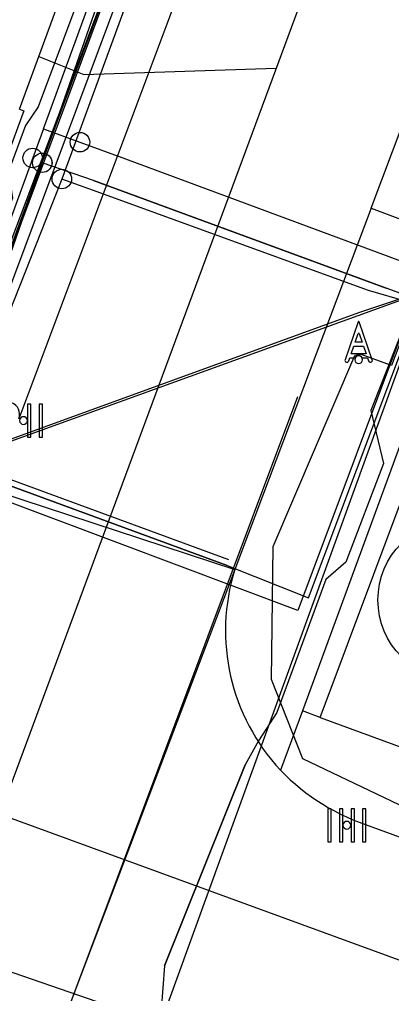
# Model space of a CAD drawing. Extents: x 192672 to 192910, y 446344 to 446512.
# Drawn here: x 192741.13 to 192750.68, y 446392.71 to 446417.71 of the extents above; entities that cross this region are included whole.
import ezdxf

# ---------------------------------------------------------------- set-up
doc = ezdxf.new("R2010")
doc.units = 0
for name, color, linetype in [('( Toegevoegd 29-11-2021 14_41_42) ondersteunend wegdeel vlak', 7, 'Continuous'), ('( Toegevoegd 29-11-2021 14_41_42) wegdeel vlak', 7, 'Continuous'), ('B-GV-GR-BOOM-S', 7, 'Continuous'), ('B-OI-KL-()_AFSLUITER_WATER-S', 7, 'Continuous'), ('B-OI-KL-()_FIREHYDRANT_WATER-S', 7, 'Continuous'), ('B-OI-KL-BUISLEIDING_OLIEGASCHEMICALIEN_GASLAGEDRUK-G', 7, 'Continuous'), ('B-OI-KL-DATA-G', 7, 'Continuous'), ('B-OI-KL-DATA_GTWP-S', 7, 'Continuous'), ('B-OI-KL-DATA_KABELBED-G', 7, 'Continuous'), ('B-OI-KL-DATA_MANTELBUIS-G', 7, 'Continuous'), ('B-OI-KL-ET_LS-G', 7, 'Continuous'), ('B-OI-KL-ET_LS_MANTELBUIS-G', 7, 'Continuous'), ('B-OI-KL-ET_MS-G', 7, 'Continuous'), ('B-OI-KL-ET_MS_MANTELBUIS-G', 7, 'Continuous'), ('B-OI-KL-GAS_LD_MANTELBUIS-G', 7, 'Continuous'), ('B-OI-KL-GAS_LD_TSTUK-S', 7, 'Continuous'), ('B-OI-KL-WATER-G', 7, 'Continuous'), ('B-OI-RI-RIOOLVRIJVERVAL-G', 7, 'Continuous'), ('bovenleidingmast', 7, 'Continuous'), ('Default', 7, 'Continuous'), ('kant open verharding', 7, 'Continuous'), ('kant verharding', 7, 'Continuous'), ('kolk', 7, 'Continuous'), ('pand op maaiveld vlak', 7, 'Continuous'), ('verkeerseiland - berm', 7, 'Continuous')]:
    doc.layers.add(name, color=color, linetype=linetype)

# ---------------------------------------------------------------- blocks, each defined once
blk = doc.blocks.new('B-OI-KL-GAS_LD_TSTUK-S')
at = {"layer": 'Default'}
blk.add_circle((0, 0), 0.25, dxfattribs=at)
blk = doc.blocks.new('B-OI-KL-()_AFSLUITER_WATER-S')
at = {"layer": 'Default'}
blk.add_circle((0, 0), 0.25, dxfattribs=at)
blk = doc.blocks.new('B-OI-KL-()_FIREHYDRANT_WATER-S')
at = {"layer": 'Default'}
blk.add_circle((0, 0), 0.25, dxfattribs=at)
blk = doc.blocks.new('B-OI-KL-DATA_GTWP-S')
at = {"layer": 'Default'}
blk.add_circle((0, 0), 0.25, dxfattribs=at)

msp = doc.modelspace()

# ---------------------------------------------------------------- linework, layer by layer
at = {"layer": '( Toegevoegd 29-11-2021 14_41_42) ondersteunend wegdeel vlak'}
for p, q in [((192748.388, 446399.963), (192747.829, 446398.443)), ((192748.841, 446399.796), (192748.388, 446399.963)), ((192750.175, 446396.992), (192753.133, 446395.89))]:
    msp.add_line(p, q, dxfattribs=at)
msp.add_arc((192751.82, 446402.274), 5.532, 223.8263, 252.7001, dxfattribs=at)
at = {"layer": '( Toegevoegd 29-11-2021 14_41_42) wegdeel vlak'}
msp.add_line((192750.151, 446412.873), (192746.655, 446403.591), dxfattribs=at)
msp.add_lwpolyline([(192768.471, 446403.091), (192768.677, 446403.651), (192751.996, 446409.781), (192748.388, 446399.963)], dxfattribs=at)
msp.add_arc((192751.656, 446402.024), 5.241, 162.6006, 223.0926, dxfattribs=at)
at = {"layer": 'B-GV-GR-BOOM-S'}
msp.add_circle((192752.383, 446402.813), 2.054, dxfattribs=at)
at = {"layer": 'B-OI-KL-BUISLEIDING_OLIEGASCHEMICALIEN_GASLAGEDRUK-G'}
for points in [[(192770.261, 446499.113), (192771.393, 446496.803), (192772.556, 446494.554), (192770.877, 446489.886), (192758.67, 446457.345), (192745.084, 446421.436), (192742.217, 446413.618)], [(192742.217, 446413.618), (192739.245, 446406.116)], [(192751.089, 446410.462), (192750.084, 446410.758), (192742.909, 446413.369), (192742.217, 446413.618)]]:
    msp.add_lwpolyline(points, dxfattribs=at)
at = {"layer": 'B-OI-KL-DATA-G'}
for points in [[(192768.74, 446486.807), (192749.794, 446435.599), (192742.072, 446415.039), (192739.06, 446406.841), (192720.2, 446413.77), (192719.012, 446414.118), (192696.077, 446422.823), (192683.193, 446427.673), (192678.122, 446429.261), (192675.743, 446430.156)], [(192768.74, 446486.807), (192749.794, 446435.599), (192742.072, 446415.039), (192739.06, 446406.841), (192738.917, 446406.249), (192738.75, 446405.758), (192738.438, 446405.088), (192738.002, 446404.406), (192737.543, 446403.858), (192737.067, 446403.408), (192736.56, 446403.025), (192736.06, 446402.723), (192733.684, 446396.245), (192734.518, 446394.712), (192730.316, 446383.423), (192727.316, 446375.697), (192722.899, 446364.033), (192722.458, 446362.715), (192718.077, 446351.086), (192716.68, 446347.404), (192715.968, 446345.556)], [(192768.74, 446486.807), (192749.794, 446435.599), (192742.072, 446415.039), (192739.06, 446406.841), (192738.917, 446406.249), (192738.75, 446405.758), (192738.438, 446405.088), (192738.002, 446404.406), (192737.543, 446403.858), (192737.067, 446403.408), (192736.56, 446403.025), (192736.06, 446402.723), (192733.684, 446396.245), (192734.518, 446394.712), (192730.316, 446383.423), (192727.316, 446375.697), (192722.899, 446364.033), (192722.458, 446362.715), (192718.077, 446351.086), (192716.68, 446347.404), (192715.968, 446345.556)], [(192768.74, 446486.807), (192749.794, 446435.599), (192742.072, 446415.039), (192739.06, 446406.841), (192738.917, 446406.249), (192738.75, 446405.758), (192738.438, 446405.088), (192738.002, 446404.406), (192737.543, 446403.858), (192737.067, 446403.408), (192736.56, 446403.025), (192736.06, 446402.723), (192733.684, 446396.245), (192734.518, 446394.712), (192730.316, 446383.423), (192727.316, 446375.697), (192722.899, 446364.033), (192722.458, 446362.715), (192718.077, 446351.086), (192716.68, 446347.404), (192715.968, 446345.556)], [(192768.74, 446486.807), (192749.794, 446435.599), (192742.072, 446415.039), (192739.06, 446406.841), (192738.917, 446406.249), (192738.75, 446405.758), (192738.438, 446405.088), (192738.002, 446404.406), (192737.543, 446403.858), (192737.067, 446403.408), (192736.56, 446403.025), (192736.06, 446402.723), (192733.684, 446396.245), (192734.518, 446394.712), (192730.316, 446383.423), (192727.316, 446375.697), (192722.899, 446364.033), (192722.458, 446362.715), (192718.077, 446351.086), (192716.68, 446347.404), (192715.968, 446345.556)], [(192768.74, 446486.807), (192749.794, 446435.599), (192742.072, 446415.039), (192739.06, 446406.841), (192738.917, 446406.249), (192738.75, 446405.758), (192738.438, 446405.088), (192738.002, 446404.406), (192737.543, 446403.858), (192737.067, 446403.408), (192736.56, 446403.025), (192736.06, 446402.723), (192733.684, 446396.245), (192734.518, 446394.712), (192730.316, 446383.423), (192727.316, 446375.697), (192722.899, 446364.033), (192722.458, 446362.715), (192718.077, 446351.086), (192716.68, 446347.404), (192715.968, 446345.556)], [(192768.74, 446486.807), (192749.794, 446435.599), (192742.072, 446415.039), (192739.06, 446406.841), (192738.917, 446406.249), (192738.75, 446405.758), (192738.438, 446405.088), (192738.002, 446404.406), (192737.543, 446403.858), (192737.067, 446403.408), (192736.56, 446403.025), (192736.06, 446402.723), (192733.684, 446396.245), (192734.518, 446394.712), (192730.316, 446383.423), (192727.316, 446375.697), (192722.899, 446364.033), (192722.458, 446362.715), (192718.077, 446351.086), (192716.68, 446347.404), (192715.968, 446345.556)], [(192768.74, 446486.807), (192749.794, 446435.599), (192742.072, 446415.039), (192739.06, 446406.841), (192738.917, 446406.249), (192738.75, 446405.758), (192738.438, 446405.088), (192738.002, 446404.406), (192737.543, 446403.858), (192737.067, 446403.408), (192736.56, 446403.025), (192736.06, 446402.723), (192733.684, 446396.245), (192734.518, 446394.712), (192730.316, 446383.423), (192727.316, 446375.697), (192722.899, 446364.033), (192722.458, 446362.715), (192718.077, 446351.086), (192716.68, 446347.404), (192715.968, 446345.556)], [(192768.74, 446486.807), (192749.794, 446435.599), (192742.072, 446415.039), (192739.06, 446406.841), (192738.917, 446406.249), (192738.75, 446405.758), (192738.438, 446405.088), (192738.002, 446404.406), (192737.543, 446403.858), (192737.067, 446403.408), (192736.56, 446403.025), (192736.06, 446402.723), (192733.684, 446396.245), (192734.518, 446394.712), (192730.316, 446383.423), (192727.316, 446375.697), (192722.899, 446364.033), (192722.458, 446362.715), (192718.077, 446351.086), (192716.68, 446347.404), (192715.968, 446345.556)], [(192768.74, 446486.807), (192749.794, 446435.599), (192742.072, 446415.039), (192739.06, 446406.841), (192738.917, 446406.249), (192738.75, 446405.758), (192738.438, 446405.088), (192738.002, 446404.406), (192737.543, 446403.858), (192737.067, 446403.408), (192736.56, 446403.025), (192736.06, 446402.723), (192733.684, 446396.245), (192734.518, 446394.712), (192730.316, 446383.423), (192727.316, 446375.697), (192722.899, 446364.033), (192722.458, 446362.715), (192718.077, 446351.086), (192716.68, 446347.404), (192715.968, 446345.556)], [(192768.74, 446486.807), (192749.794, 446435.599), (192742.072, 446415.039), (192739.06, 446406.841), (192738.917, 446406.249), (192738.75, 446405.758), (192738.438, 446405.088), (192738.002, 446404.406), (192737.543, 446403.858), (192737.067, 446403.408), (192736.56, 446403.025), (192736.06, 446402.723), (192733.684, 446396.245), (192734.518, 446394.712), (192730.316, 446383.423), (192727.316, 446375.697), (192722.899, 446364.033), (192722.458, 446362.715), (192718.077, 446351.086), (192716.68, 446347.404), (192715.968, 446345.556)], [(192768.74, 446486.807), (192749.794, 446435.599), (192742.072, 446415.039), (192739.06, 446406.841), (192738.917, 446406.249), (192738.75, 446405.758), (192738.438, 446405.088), (192738.002, 446404.406), (192737.543, 446403.858), (192737.067, 446403.408), (192736.56, 446403.025), (192736.06, 446402.723), (192733.684, 446396.245), (192734.518, 446394.712), (192730.316, 446383.423), (192727.316, 446375.697), (192722.899, 446364.033), (192722.458, 446362.715), (192718.077, 446351.086), (192716.68, 446347.404), (192715.968, 446345.556)], [(192768.74, 446486.807), (192749.794, 446435.599), (192742.072, 446415.039), (192739.06, 446406.841), (192738.917, 446406.249), (192738.75, 446405.758), (192738.438, 446405.088), (192738.002, 446404.406), (192737.543, 446403.858), (192737.067, 446403.408), (192736.56, 446403.025), (192736.06, 446402.723), (192733.684, 446396.245), (192734.518, 446394.712), (192730.316, 446383.423), (192727.316, 446375.697), (192722.899, 446364.033), (192722.458, 446362.715), (192718.077, 446351.086), (192716.68, 446347.404), (192715.968, 446345.556)], [(192768.74, 446486.807), (192749.794, 446435.599), (192742.072, 446415.039), (192739.06, 446406.841), (192738.917, 446406.249), (192738.75, 446405.758), (192738.438, 446405.088), (192738.002, 446404.406), (192737.543, 446403.858), (192737.067, 446403.408), (192736.56, 446403.025), (192736.06, 446402.723), (192733.684, 446396.245), (192734.518, 446394.712), (192730.316, 446383.423), (192727.316, 446375.697), (192722.899, 446364.033), (192722.458, 446362.715), (192718.077, 446351.086), (192716.68, 446347.404), (192715.968, 446345.556)], [(192768.74, 446486.807), (192749.794, 446435.599), (192742.072, 446415.039), (192739.06, 446406.841), (192738.917, 446406.249), (192738.75, 446405.758), (192738.438, 446405.088), (192738.002, 446404.406), (192737.543, 446403.858), (192737.067, 446403.408), (192736.56, 446403.025), (192736.06, 446402.723), (192733.684, 446396.245), (192734.518, 446394.712), (192730.316, 446383.423), (192727.316, 446375.697), (192722.899, 446364.033), (192722.458, 446362.715), (192718.077, 446351.086), (192716.68, 446347.404), (192715.968, 446345.556)], [(192768.74, 446486.807), (192749.794, 446435.599), (192742.072, 446415.039), (192739.06, 446406.841), (192738.917, 446406.249), (192738.75, 446405.758), (192738.438, 446405.088), (192738.002, 446404.406), (192737.543, 446403.858), (192737.067, 446403.408), (192736.56, 446403.025), (192736.06, 446402.723), (192733.684, 446396.245), (192734.518, 446394.712), (192730.316, 446383.423), (192727.316, 446375.697), (192722.899, 446364.033), (192722.458, 446362.715), (192718.077, 446351.086), (192716.68, 446347.404), (192715.968, 446345.556)], [(192733.785, 446392.743), (192734.518, 446394.712), (192733.684, 446396.245), (192736.06, 446402.723), (192736.56, 446403.025), (192737.067, 446403.408), (192737.543, 446403.858), (192738.002, 446404.406), (192738.438, 446405.088), (192738.75, 446405.758), (192738.917, 446406.249), (192739.06, 446406.841), (192742.072, 446415.039), (192749.794, 446435.599), (192768.74, 446486.807)], [(192675.743, 446430.36), (192720.2, 446413.771), (192739.906, 446406.53), (192752.421, 446411.058), (192770.152, 446404.44), (192773.577, 446403.064), (192825.629, 446383.71), (192826.856, 446388.539), (192834.171, 446407.983), (192839.017, 446421.742), (192838.042, 446426.7), (192842.865, 446440.095), (192846.683, 446450.008), (192848.26, 446453.903), (192848.365, 446454.374), (192848.254, 446454.945), (192844.011, 446462.681), (192860.643, 446470.952)], [(192745.236, 446436.264), (192745.276, 446436.371), (192749.491, 446434.791), (192742.072, 446415.039), (192739.06, 446406.841), (192720.2, 446413.77), (192719.012, 446414.118), (192696.077, 446422.823), (192683.193, 446427.673), (192678.122, 446429.261), (192675.743, 446430.156)], [(192745.236, 446436.264), (192745.276, 446436.371), (192749.491, 446434.791), (192742.072, 446415.039), (192739.06, 446406.841), (192725.038, 446411.993)], [(192745.619, 446424.697), (192745.237, 446423.754), (192744.239, 446422.5), (192741.607, 446415.471), (192741.284, 446414.993), (192740.849, 446413.811), (192740.953, 446413.129), (192738.997, 446408.143), (192738.51, 446407.367), (192737.667, 446407.73)], [(192753.019, 446415.296), (192753.389, 446416.428), (192755.111, 446420.888), (192753.608, 446421.506), (192747.333, 446423.998), (192746.061, 446424.511), (192745.619, 446424.697), (192745.237, 446423.754), (192744.239, 446422.5), (192741.607, 446415.471), (192741.284, 446414.993), (192740.849, 446413.811), (192740.953, 446413.129), (192738.997, 446408.143), (192738.51, 446407.367), (192737.667, 446407.73)], [(192751.673, 446411.261), (192751.244, 446410.174), (192750.935, 446409.68), (192750.147, 446407.673), (192750.467, 446406.312), (192749.5, 446403.782), (192748.987, 446403.342), (192747.735, 446399.921), (192747.259, 446399.193), (192746.924, 446398.578), (192744.851, 446393.422), (192744.761, 446392.29), (192744.458, 446390.955), (192740.313, 446379.795), (192737.259, 446371.63), (192734.058, 446363.201), (192730.017, 446352.288), (192729.223, 446350.283), (192728.827, 446349.172), (192727.477, 446345.556)]]:
    msp.add_lwpolyline(points, dxfattribs=at)
at = {"layer": 'B-OI-KL-DATA_KABELBED-G'}
for points in [[(192741.713, 446414.036), (192744.844, 446423.02), (192745.937, 446425.921), (192747.211, 446429.306), (192749.226, 446434.655), (192749.571, 446435.71), (192751.005, 446439.535), (192753.868, 446447.173), (192756.275, 446453.596), (192757.334, 446456.42), (192758.244, 446458.849)], [(192739.06, 446406.841), (192749.491, 446434.791)], [(192740.456, 446410.428), (192741.713, 446414.036)], [(192751.471, 446410.473), (192743.029, 446413.584), (192741.714, 446414.036)], [(192743.029, 446413.584), (192750.535, 446410.817)], [(192751.471, 446410.472), (192747.546, 446399.65), (192744.75, 446391.942)], [(192747.546, 446399.65), (192744.75, 446391.942)], [(192734.61, 446395.441), (192744.75, 446391.942)]]:
    msp.add_lwpolyline(points, dxfattribs=at)
at = {"layer": 'B-OI-KL-DATA_MANTELBUIS-G'}
for points in [[(192743.029, 446413.584), (192750.535, 446410.817)], [(192747.546, 446399.65), (192744.75, 446391.942)], [(192744.851, 446393.422), (192746.924, 446398.578)]]:
    msp.add_lwpolyline(points, dxfattribs=at)
at = {"layer": 'B-OI-KL-ET_LS-G'}
for points in [[(192737.952, 446406.43), (192738.358, 446406.675), (192738.717, 446406.983), (192739.022, 446407.347), (192739.262, 446407.755), (192739.381, 446408.001), (192760.347, 446463.479), (192768.676, 446485.881)], [(192759.938, 446436.632), (192760.07, 446436.515), (192761.052, 446436.201), (192750.674, 446408.83), (192749.898, 446409.114), (192749.734, 446409.092)], [(192751.683, 446410.693), (192751.552, 446410.731), (192751.472, 446410.738), (192751.395, 446410.716), (192751.332, 446410.668), (192751.29, 446410.599), (192748.269, 446402.545), (192740.519, 446405.455), (192737.866, 446406.039), (192687.696, 446424.966), (192675.743, 446429.685)], [(192737.952, 446406.43), (192740.605, 446405.846), (192746.455, 446403.697), (192748.549, 446402.864), (192751.41, 446410.493), (192755.854, 446408.816), (192774.3, 446402.047), (192793.219, 446394.948), (192807.287, 446389.624)], [(192749.964, 446388.741), (192752.949, 446396.558), (192748.401, 446398.738), (192747.595, 446400.775), (192747.643, 446404.187), (192749.734, 446409.092)], [(192748.263, 446408.03), (192741.334, 446389.526), (192741.588, 446389.952), (192741.854, 446390.312), (192742.188, 446390.68), (192742.622, 446391.064), (192742.972, 446391.314), (192743.462, 446391.592), (192743.964, 446391.806), (192744.408, 446391.942), (192744.894, 446392.04), (192745.322, 446392.084), (192745.804, 446392.088), (192746.314, 446392.04), (192746.44, 446392.008), (192748.332, 446391.327)]]:
    msp.add_lwpolyline(points, dxfattribs=at)
at = {"layer": 'B-OI-KL-ET_LS_MANTELBUIS-G'}
for points in [[(192746.504, 446403.839), (192740.657, 446405.987)], [(192746.455, 446403.697), (192740.605, 446405.846)]]:
    msp.add_lwpolyline(points, dxfattribs=at)
at = {"layer": 'B-OI-KL-ET_MS-G'}
msp.add_lwpolyline([(192675.743, 446430.392), (192719.08, 446414.198), (192720.2, 446413.771), (192739.907, 446406.53), (192740.419, 446406.767), (192749.859, 446410.199), (192752.421, 446411.058), (192770.152, 446404.44), (192774.571, 446402.692), (192787.766, 446397.768), (192806.764, 446390.772), (192825.096, 446383.91)], dxfattribs=at)
at = {"layer": 'B-OI-KL-ET_MS_MANTELBUIS-G'}
msp.add_lwpolyline([(192740.419, 446406.767), (192749.859, 446410.199)], dxfattribs=at)
at = {"layer": 'B-OI-KL-GAS_LD_MANTELBUIS-G'}
msp.add_lwpolyline([(192750.084, 446410.758), (192742.909, 446413.369)], dxfattribs=at)
at = {"layer": 'B-OI-KL-WATER-G'}
for points in [[(192741.742, 446414.91), (192745.233, 446424.477), (192759.645, 446463.744), (192768.2, 446486.375), (192771.087, 446494.09), (192771.168, 446494.386), (192771.221, 446494.601), (192771.269, 446494.816), (192771.346, 446495.222)], [(192741.742, 446414.91), (192741.468, 446414.159)], [(192741.742, 446414.91), (192742.681, 446414.565)], [(192742.681, 446414.565), (192743.85, 446414.136), (192825.105, 446383.994)], [(192741.468, 446414.159), (192739.24, 446408.053), (192738.889, 446407.111)]]:
    msp.add_lwpolyline(points, dxfattribs=at)
at = {"layer": 'B-OI-RI-RIOOLVRIJVERVAL-G'}
for points in [[(192740.63, 446397.31), (192759.86, 446449.26)], [(192741.622, 446416.767), (192742.781, 446416.299), (192747.711, 446416.461)], [(192740.63, 446397.31), (192757.91, 446391)]]:
    msp.add_lwpolyline(points, dxfattribs=at)
at = {"layer": 'bovenleidingmast'}
for p, q in [((192749.824, 446409.954), (192749.483, 446408.981)), ((192750.183, 446408.981), (192749.842, 446409.954))]:
    msp.add_line(p, q, dxfattribs=at)
for points in [[(192749.842, 446409.651), (192749.92, 446409.431), (192749.746, 446409.431), (192749.824, 446409.651)], [(192749.577, 446408.948), (192749.606, 446409.031), (192749.746, 446409.031)], [(192749.92, 446409.031), (192750.06, 446409.031), (192750.089, 446408.948)]]:
    msp.add_lwpolyline(points, dxfattribs=at)
msp.add_lwpolyline([(192749.955, 446409.331), (192750.025, 446409.131), (192749.641, 446409.131), (192749.711, 446409.331)], close=True, dxfattribs=at)
for centre, radius, start, end in [((192749.833, 446409.951), 0.01, 19.29, 160.71), ((192749.833, 446409.648), 0.01, 19.29, 160.71), ((192749.53, 446408.964), 0.05, 160.71, 340.71), ((192749.833, 446408.981), 0.1, 0, 180), ((192749.833, 446408.981), 0.1, 180, 0), ((192749.833, 446408.981), 0.1, 30, 150), ((192750.136, 446408.964), 0.05, 199.29, 19.29)]:
    msp.add_arc(centre, radius, start, end, dxfattribs=at)
at = {"layer": 'kant open verharding'}
for p, q in [((192741.127, 446415.414), (192744.037, 446423.324)), ((192750.151, 446412.873), (192752.736, 446411.901))]:
    msp.add_line(p, q, dxfattribs=at)
at = {"layer": 'kant verharding'}
for p, q in [((192751.119, 446434.16), (192741.115, 446407.463)), ((192750.151, 446412.873), (192753.421, 446421.556)), ((192740.44, 446405.64), (192746.655, 446403.591)), ((192746.655, 446403.591), (192741.229, 446389.304))]:
    msp.add_line(p, q, dxfattribs=at)
msp.add_lwpolyline([(192739.919, 446408.255), (192749.62, 446434.241), (192750.477, 446433.889)], dxfattribs=at)
msp.add_arc((192740.812, 446407.575), 0.322, 339.7634, 69.1872, dxfattribs=at)
at = {"layer": 'kolk'}
for points in [[(192741.423, 446407.418), (192741.423, 446407.843), (192741.338, 446407.843), (192741.338, 446407.418), (192741.338, 446406.993), (192741.423, 446406.993)], [(192741.721, 446407.418), (192741.721, 446407.843), (192741.636, 446407.843), (192741.636, 446407.418), (192741.636, 446406.993), (192741.721, 446406.993)], [(192749.127, 446397.03), (192749.127, 446397.455), (192749.042, 446397.455), (192749.042, 446397.03), (192749.042, 446396.605), (192749.127, 446396.605)], [(192749.425, 446397.03), (192749.425, 446397.455), (192749.34, 446397.455), (192749.34, 446397.03), (192749.34, 446396.605), (192749.425, 446396.605)], [(192749.722, 446397.03), (192749.722, 446397.455), (192749.637, 446397.455), (192749.637, 446397.03), (192749.637, 446396.605), (192749.722, 446396.605)], [(192750.02, 446397.03), (192750.02, 446397.455), (192749.935, 446397.455), (192749.935, 446397.03), (192749.935, 446396.605), (192750.02, 446396.605)]]:
    msp.add_lwpolyline(points, close=True, dxfattribs=at)
for centre, start, end in [((192741.232, 446407.418), 0, 180), ((192741.232, 446407.418), 180, 0), ((192749.531, 446397.03), 0, 180), ((192749.531, 446397.03), 180, 0)]:
    msp.add_arc(centre, 0.1, start, end, dxfattribs=at)
at = {"layer": 'pand op maaiveld vlak'}
msp.add_lwpolyline([(192741.127, 446415.414), (192741.237, 446415.373), (192738.776, 446408.675)], dxfattribs=at)
at = {"layer": 'verkeerseiland - berm'}
msp.add_line((192748.841, 446399.796), (192754.334, 446397.778), dxfattribs=at)
msp.add_lwpolyline([(192748.841, 446399.796), (192752.303, 446409.032), (192768.471, 446403.091)], dxfattribs=at)

# ---------------------------------------------------------------- block references
at = {"layer": 'B-OI-KL-()_AFSLUITER_WATER-S'}
msp.add_blockref('B-OI-KL-()_AFSLUITER_WATER-S', (192742.681, 446414.565), dxfattribs=at)
at = {"layer": 'B-OI-KL-()_FIREHYDRANT_WATER-S'}
msp.add_blockref('B-OI-KL-()_FIREHYDRANT_WATER-S', (192741.468, 446414.159), dxfattribs=at)
at = {"layer": 'B-OI-KL-DATA_GTWP-S'}
for p in [(192741.713, 446414.036), (192741.713, 446414.036), (192741.714, 446414.036)]:
    msp.add_blockref('B-OI-KL-DATA_GTWP-S', p, dxfattribs=at)
at = {"layer": 'B-OI-KL-GAS_LD_TSTUK-S'}
msp.add_blockref('B-OI-KL-GAS_LD_TSTUK-S', (192742.217, 446413.618), dxfattribs=at)

doc.saveas('drawing.dxf')
